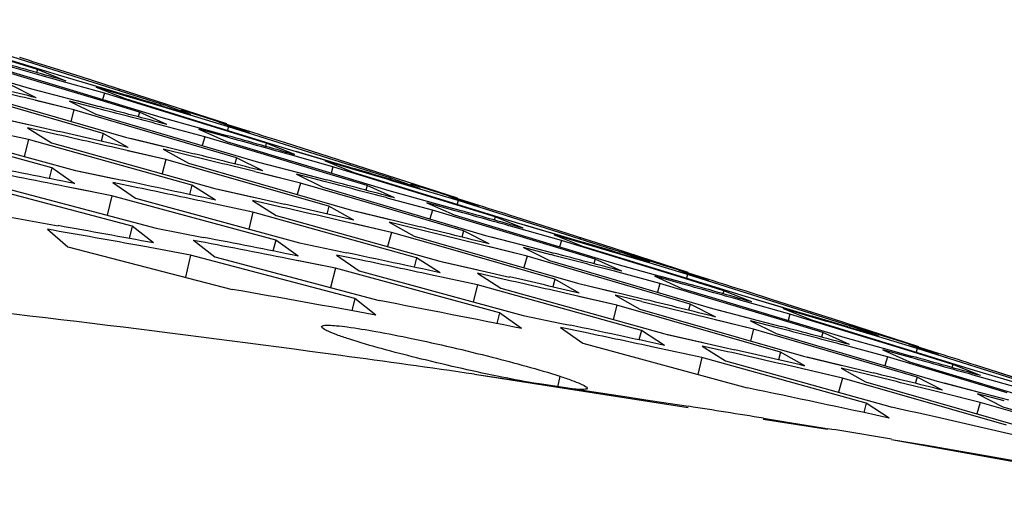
# Model space of a CAD drawing. Header units: millimetres. Extents: x 0 to 420, y 0 to 297.
# Tile 486 of 514: x 362.268 to 363.805, y 250.138 to 250.901. Entities that reach past the tile are written whole.
import ezdxf

# ---------------------------------------------------------------- set-up
doc = ezdxf.new("R2010")
doc.units = ezdxf.units.MM
doc.header["$LTSCALE"] = 23.1
doc.layers.get('0').update_dxf_attribs({"linetype": 'CONTINUOUS'})

msp = doc.modelspace()

# ---------------------------------------------------------------- linework, layer by layer
at = {"color": 3, "linetype": 'Continuous'}
for p, q in [((362.2957, 250.8235), (362.0434, 250.9013)), ((362.0866, 250.8522), (362.2866, 250.7932)), ((362.4878, 250.7701), (362.2358, 250.8496)), ((362.2905, 250.8064), (362.2018, 250.8331)), ((362.2403, 250.8422), (362.3281, 250.815)), ((362.2352, 250.8257), (362.3617, 250.7875)), ((362.3407, 250.8055), (362.2957, 250.8235)), ((362.3401, 250.8034), (362.296, 250.8158)), ((362.3638, 250.8118), (362.3221, 250.8251)), ((362.3281, 250.815), (362.3881, 250.7973)), ((362.2938, 250.7793), (362.2525, 250.8)), ((362.3936, 250.7754), (362.2905, 250.8064)), ((362.4002, 250.7863), (362.3401, 250.8033)), ((362.3423, 250.8108), (362.3969, 250.7946)), ((362.4362, 250.7886), (362.3638, 250.8118)), ((362.1792, 250.791), (362.4333, 250.7179)), ((362.2866, 250.7932), (362.3465, 250.7776)), ((362.3617, 250.7875), (362.4882, 250.7492)), ((362.434, 250.7821), (362.3876, 250.7958)), ((362.3876, 250.7958), (362.4328, 250.778)), ((362.3969, 250.7946), (362.4345, 250.7835)), ((362.5953, 250.7262), (362.4002, 250.7863)), ((362.5915, 250.7385), (362.4362, 250.7886)), ((362.3983, 250.7238), (362.2289, 250.7724)), ((362.3527, 250.7603), (362.2817, 250.778)), ((362.3527, 250.7603), (362.2928, 250.7753)), ((362.3894, 250.7628), (362.3456, 250.7742)), ((362.3456, 250.7742), (362.3871, 250.7537)), ((362.3465, 250.7776), (362.3923, 250.7656)), ((362.3571, 250.7749), (362.3923, 250.7656)), ((362.4549, 250.7569), (362.3936, 250.7754)), ((362.4328, 250.778), (362.5591, 250.7389)), ((362.4947, 250.7676), (362.4878, 250.7701)), ((362.5344, 250.7534), (362.4947, 250.7676)), ((362.4384, 250.7352), (362.3527, 250.7603)), ((362.3871, 250.7537), (362.4394, 250.7383)), ((362.4978, 250.7376), (362.4549, 250.7569)), ((362.5341, 250.7523), (362.491, 250.7652)), ((362.4932, 250.7658), (362.5344, 250.7534)), ((362.5194, 250.7607), (362.5538, 250.7499)), ((362.5194, 250.7607), (362.5352, 250.7557)), ((362.5941, 250.7341), (362.5341, 250.7523)), ((362.3183, 250.6701), (362.0631, 250.7395)), ((362.2215, 250.7513), (362.2812, 250.7378)), ((362.2272, 250.75), (362.2936, 250.735)), ((362.4394, 250.7383), (362.6409, 250.6789)), ((362.557, 250.7185), (362.4866, 250.7373)), ((362.4882, 250.7492), (362.5482, 250.7326)), ((362.5538, 250.7499), (362.5794, 250.7419)), ((362.5591, 250.7389), (362.6855, 250.6998)), ((362.6265, 250.7266), (362.5792, 250.7414)), ((362.5792, 250.7414), (362.626, 250.7249)), ((362.0998, 250.7356), (362.355, 250.6659)), ((362.2817, 250.714), (362.2091, 250.7296)), ((362.3209, 250.7232), (362.28, 250.7324)), ((362.28, 250.7324), (362.3178, 250.7092)), ((362.2936, 250.735), (362.3296, 250.7268)), ((362.4375, 250.7018), (362.3983, 250.7238)), ((362.6066, 250.6858), (362.4384, 250.7352)), ((362.5925, 250.7176), (362.5475, 250.7301)), ((362.5475, 250.7301), (362.5906, 250.711)), ((362.5482, 250.7326), (362.593, 250.72)), ((362.8465, 250.6545), (362.5941, 250.7341)), ((362.6529, 250.7084), (362.5953, 250.7262)), ((362.5367, 250.6428), (362.2817, 250.714)), ((362.3178, 250.7092), (362.5727, 250.6377)), ((362.4333, 250.7179), (362.4932, 250.7033)), ((362.4409, 250.716), (362.5048, 250.7005)), ((362.6449, 250.6921), (362.557, 250.7185)), ((362.5906, 250.711), (362.7174, 250.6728)), ((362.6975, 250.6905), (362.6529, 250.7084)), ((362.7236, 250.6959), (362.6815, 250.7093)), ((362.4962, 250.6828), (362.4242, 250.6996)), ((362.4962, 250.6828), (362.4363, 250.6967)), ((362.5343, 250.6886), (362.4921, 250.6989)), ((362.4921, 250.6989), (362.5315, 250.6771)), ((362.5048, 250.7005), (362.5405, 250.6917)), ((362.7475, 250.6612), (362.6449, 250.6921)), ((362.6855, 250.6998), (362.7455, 250.6821)), ((362.7569, 250.6713), (362.6872, 250.6911)), ((362.699, 250.6958), (362.7547, 250.6794)), ((362.7933, 250.6736), (362.7236, 250.6959)), ((362.5811, 250.6586), (362.4962, 250.6828)), ((362.5315, 250.6771), (362.7861, 250.6039)), ((362.6474, 250.6652), (362.6066, 250.6858)), ((362.6409, 250.6789), (362.7009, 250.6633)), ((362.791, 250.667), (362.7451, 250.6806)), ((362.791, 250.667), (362.7451, 250.6806)), ((362.7451, 250.6806), (362.7898, 250.6629)), ((362.7547, 250.6794), (362.7915, 250.6684)), ((362.3538, 250.6452), (362.3183, 250.6701)), ((362.355, 250.6659), (362.4146, 250.6535)), ((362.358, 250.6653), (362.428, 250.6506)), ((362.7064, 250.6461), (362.635, 250.6639)), ((362.7064, 250.6461), (362.6464, 250.6611)), ((362.7433, 250.6486), (362.7, 250.6598)), ((362.7433, 250.6486), (362.7, 250.6598)), ((362.7, 250.6598), (362.741, 250.6395)), ((362.7009, 250.6633), (362.7471, 250.6512)), ((362.7117, 250.6605), (362.7471, 250.6512)), ((362.7174, 250.6728), (362.8441, 250.6344)), ((362.8106, 250.6422), (362.7475, 250.6612)), ((362.9508, 250.6116), (362.7569, 250.6713)), ((362.7898, 250.6629), (362.9164, 250.6238)), ((362.9516, 250.6225), (362.7933, 250.6736)), ((362.4434, 250.5788), (362.1875, 250.6466)), ((362.4132, 250.6471), (362.4489, 250.6225)), ((362.4524, 250.6389), (362.4132, 250.6471)), ((362.4524, 250.6389), (362.4132, 250.6471)), ((362.7508, 250.6099), (362.5811, 250.6586)), ((362.7912, 250.6213), (362.7064, 250.6461)), ((362.8507, 250.653), (362.8465, 250.6545)), ((362.8924, 250.6368), (362.8489, 250.6498)), ((362.8491, 250.6511), (362.8927, 250.6379)), ((362.8927, 250.6379), (362.8507, 250.653)), ((362.8783, 250.645), (362.9126, 250.6343)), ((362.2252, 250.6436), (362.4811, 250.5756)), ((362.4119, 250.6264), (362.3384, 250.641)), ((362.4119, 250.6264), (362.3524, 250.6383)), ((362.5738, 250.6195), (362.5367, 250.6428)), ((362.5727, 250.6377), (362.6324, 250.6242)), ((362.5777, 250.6366), (362.6451, 250.6214)), ((362.741, 250.6395), (362.7921, 250.6244)), ((362.853, 250.623), (362.8106, 250.6422)), ((362.8441, 250.6344), (362.9041, 250.6178)), ((362.9524, 250.6187), (362.8924, 250.6368)), ((362.9126, 250.6343), (362.9383, 250.6262)), ((362.6676, 250.5569), (362.4119, 250.6264)), ((362.4489, 250.6225), (362.7046, 250.5527)), ((362.6322, 250.6005), (362.5593, 250.6163)), ((362.6717, 250.6097), (362.6312, 250.6188)), ((362.6312, 250.6188), (362.6685, 250.5957)), ((362.6451, 250.6214), (362.6812, 250.6131)), ((362.9607, 250.5715), (362.7912, 250.6213)), ((362.7921, 250.6244), (362.9952, 250.5645)), ((362.9122, 250.6039), (362.8416, 250.6228)), ((362.9479, 250.603), (362.9034, 250.6153)), ((362.9034, 250.6153), (362.9461, 250.5964)), ((362.9041, 250.6178), (362.9486, 250.6054)), ((362.9143, 250.615), (362.9486, 250.6054)), ((362.9164, 250.6238), (363.0429, 250.5846)), ((362.9851, 250.6111), (362.9382, 250.6257)), ((362.9382, 250.6257), (362.9846, 250.6094)), ((363.2052, 250.5389), (362.9524, 250.6187)), ((362.8876, 250.5293), (362.6322, 250.6005)), ((362.7896, 250.588), (362.7508, 250.6099)), ((362.7861, 250.6039), (362.846, 250.5894)), ((362.793, 250.6022), (362.8578, 250.5865)), ((363.1014, 250.5471), (362.9122, 250.6039)), ((363.0101, 250.5933), (362.9508, 250.6116)), ((362.2534, 250.5927), (362.328, 250.5795)), ((362.6685, 250.5957), (362.9238, 250.5241)), ((362.8482, 250.5691), (362.776, 250.5858)), ((362.8482, 250.5691), (362.7884, 250.583)), ((362.8866, 250.5748), (362.8449, 250.5849)), ((362.8449, 250.5849), (362.8838, 250.5633)), ((362.8578, 250.5865), (362.8937, 250.5777)), ((362.9461, 250.5964), (363.073, 250.5581)), ((363.0542, 250.5755), (363.0101, 250.5933)), ((363.0835, 250.58), (363.0409, 250.5935)), ((363.0429, 250.5846), (363.103, 250.5669)), ((362.3112, 250.574), (362.3432, 250.5464)), ((362.4769, 250.5526), (362.4434, 250.5788)), ((362.4811, 250.5756), (362.555, 250.5613)), ((362.9333, 250.5448), (362.8482, 250.5691)), ((363.0011, 250.551), (362.9607, 250.5715)), ((363.1137, 250.5563), (363.0437, 250.5762)), ((363.0558, 250.5808), (363.1124, 250.5641)), ((363.1503, 250.5586), (363.0835, 250.58)), ((362.5391, 250.5568), (362.5727, 250.5308)), ((362.7027, 250.5322), (362.6676, 250.5569)), ((362.7046, 250.5527), (362.7642, 250.5402)), ((362.8838, 250.5633), (363.1389, 250.49)), ((362.9952, 250.5645), (363.0552, 250.549)), ((363.004, 250.5623), (363.0663, 250.5461)), ((363.073, 250.5581), (363.2, 250.5197)), ((363.1481, 250.552), (363.1025, 250.5654)), ((363.1025, 250.5654), (363.1468, 250.5478)), ((363.1124, 250.5641), (363.1485, 250.5533)), ((363.3063, 250.497), (363.1137, 250.5563)), ((363.1783, 250.5495), (363.1503, 250.5586)), ((362.3432, 250.5464), (362.5998, 250.4801)), ((362.5347, 250.5338), (362.4603, 250.5474)), ((362.7642, 250.5402), (362.7779, 250.5373)), ((363.1033, 250.4961), (362.9333, 250.5448)), ((363.06, 250.532), (362.9884, 250.5498)), ((363.06, 250.532), (363, 250.5469)), ((363.0972, 250.5343), (363.0543, 250.5455)), ((363.0972, 250.5343), (363.0543, 250.5455)), ((363.0543, 250.5455), (363.0949, 250.5253)), ((363.0663, 250.5461), (363.1018, 250.5367)), ((363.0663, 250.5461), (363.0981, 250.5377)), ((363.1662, 250.5275), (363.1014, 250.5471)), ((363.1468, 250.5478), (363.2736, 250.5087)), ((363.3117, 250.5065), (363.1783, 250.5495)), ((363.2066, 250.5384), (363.2052, 250.5389)), ((363.2062, 250.5392), (363.2373, 250.5293)), ((363.251, 250.5225), (363.2066, 250.5384)), ((362.7911, 250.466), (362.5347, 250.5338)), ((362.5727, 250.5308), (362.8291, 250.4627)), ((362.7608, 250.5133), (362.687, 250.528)), ((362.7608, 250.5133), (362.7013, 250.5252)), ((362.7628, 250.5338), (362.7981, 250.5093)), ((362.8015, 250.5258), (362.7628, 250.5338)), ((362.8015, 250.5258), (362.7628, 250.5338)), ((362.9243, 250.506), (362.8876, 250.5293)), ((362.9238, 250.5241), (362.9836, 250.5106)), ((362.9281, 250.5232), (362.9965, 250.5077)), ((363.1449, 250.5071), (363.06, 250.532)), ((363.0949, 250.5253), (363.1449, 250.5106)), ((363.2082, 250.5085), (363.1662, 250.5275)), ((363.2507, 250.5214), (363.2046, 250.5352)), ((363.205, 250.5364), (363.251, 250.5225)), ((363.2373, 250.5293), (363.2717, 250.5186)), ((363.3107, 250.5032), (363.2507, 250.5214)), ((363.0169, 250.4437), (362.7608, 250.5133)), ((362.7981, 250.5093), (363.0541, 250.4395)), ((362.9965, 250.5077), (363.0328, 250.4994)), ((363.1449, 250.5106), (363.3496, 250.4502)), ((363.3148, 250.4572), (363.1449, 250.5071)), ((363.2674, 250.4894), (363.1965, 250.5083)), ((363.2, 250.5197), (363.26, 250.503)), ((363.2717, 250.5186), (363.2973, 250.5106)), ((363.2736, 250.5087), (363.4004, 250.4694)), ((363.3437, 250.4955), (363.2972, 250.5101)), ((363.2972, 250.5101), (363.3431, 250.4939)), ((362.9827, 250.4871), (362.9095, 250.5029)), ((363.0224, 250.4962), (362.9824, 250.5052)), ((363.0224, 250.4962), (362.9824, 250.5052)), ((362.9824, 250.5052), (363.0192, 250.4822)), ((363.1416, 250.4742), (363.1033, 250.4961)), ((363.3034, 250.4884), (363.2593, 250.5006)), ((363.2593, 250.5006), (363.3016, 250.4817)), ((363.26, 250.503), (363.3056, 250.4903)), ((363.2704, 250.5001), (363.3056, 250.4903)), ((363.3673, 250.4781), (363.3063, 250.497)), ((363.564, 250.4233), (363.3107, 250.5032)), ((363.2385, 250.4158), (362.9827, 250.4871)), ((363.0192, 250.4822), (363.275, 250.4106)), ((363.1389, 250.49), (363.1987, 250.4754)), ((363.1451, 250.4885), (363.2109, 250.4725)), ((363.3536, 250.4635), (363.2674, 250.4894)), ((363.3016, 250.4817), (363.3543, 250.4659)), ((363.411, 250.4605), (363.3673, 250.4781)), ((363.4433, 250.464), (363.4003, 250.4777)), ((362.8241, 250.4398), (362.7911, 250.466)), ((363.2003, 250.4553), (363.1278, 250.4721)), ((363.2003, 250.4553), (363.1405, 250.4692)), ((363.239, 250.461), (363.1977, 250.471)), ((363.1977, 250.471), (363.2362, 250.4494)), ((363.2109, 250.4725), (363.2469, 250.4636)), ((363.4553, 250.4329), (363.3536, 250.4635)), ((363.3543, 250.4659), (363.5559, 250.4049)), ((363.4704, 250.4413), (363.4002, 250.4612)), ((363.4004, 250.4694), (363.4604, 250.4517)), ((363.4125, 250.4658), (363.4701, 250.4488)), ((363.5073, 250.4435), (363.4433, 250.464)), ((363.2855, 250.431), (363.2003, 250.4553)), ((363.2362, 250.4494), (363.4916, 250.376)), ((363.3547, 250.4368), (363.3148, 250.4572)), ((363.3496, 250.4502), (363.4095, 250.4346)), ((363.3576, 250.4481), (363.4209, 250.4316)), ((363.5051, 250.4369), (363.46, 250.4502)), ((363.46, 250.4502), (363.5038, 250.4327)), ((363.4701, 250.4488), (363.505, 250.4384)), ((363.0515, 250.4191), (363.0169, 250.4437)), ((363.0541, 250.4395), (363.1138, 250.427)), ((363.4558, 250.3822), (363.2855, 250.431)), ((363.4136, 250.4178), (363.3417, 250.4357)), ((363.4136, 250.4178), (363.3537, 250.4328)), ((363.4511, 250.4201), (363.4086, 250.4311)), ((363.4511, 250.4201), (363.4086, 250.4311)), ((363.4086, 250.4311), (363.4488, 250.411)), ((363.4209, 250.4316), (363.4566, 250.4223)), ((363.5218, 250.4129), (363.4553, 250.4329)), ((363.6617, 250.3824), (363.4704, 250.4413)), ((363.5038, 250.4327), (363.6622, 250.3838)), ((363.5382, 250.4335), (363.5073, 250.4435)), ((363.6718, 250.3905), (363.5382, 250.4335)), ((363.1124, 250.4206), (363.1472, 250.3962)), ((363.1507, 250.4126), (363.1124, 250.4206)), ((363.1507, 250.4126), (363.1124, 250.4206)), ((363.1138, 250.427), (363.1278, 250.4241)), ((363.2747, 250.3926), (363.2385, 250.4158)), ((363.4987, 250.3929), (363.4136, 250.4178)), ((363.609, 250.4059), (363.5605, 250.4204)), ((363.5609, 250.4216), (363.6093, 250.407)), ((363.5621, 250.4245), (363.5963, 250.4137)), ((363.6093, 250.407), (363.564, 250.4233)), ((363.5963, 250.4137), (363.6308, 250.4029)), ((363.275, 250.4106), (363.3348, 250.3971)), ((363.2786, 250.4098), (363.348, 250.3941)), ((363.4488, 250.411), (363.4977, 250.3967)), ((363.5634, 250.3939), (363.5218, 250.4129)), ((363.5559, 250.4049), (363.6159, 250.3883)), ((363.669, 250.3878), (363.609, 250.4059)), ((363.6308, 250.4029), (363.6563, 250.3949)), ((363.1472, 250.3962), (363.4037, 250.3262)), ((363.3331, 250.3737), (363.2597, 250.3895)), ((363.3731, 250.3827), (363.3336, 250.3916)), ((363.3731, 250.3827), (363.3336, 250.3916)), ((363.3336, 250.3916), (363.37, 250.3687)), ((363.348, 250.3941), (363.3845, 250.3857)), ((363.4977, 250.3967), (363.7039, 250.3359)), ((363.6688, 250.3429), (363.4987, 250.3929)), ((363.6226, 250.3748), (363.5514, 250.3938)), ((363.6589, 250.3737), (363.6152, 250.3858)), ((363.6152, 250.3858), (363.657, 250.3671)), ((363.6159, 250.3883), (363.6619, 250.3754)), ((363.6266, 250.3853), (363.6619, 250.3754)), ((363.7022, 250.38), (363.6561, 250.3944)), ((363.7022, 250.38), (363.6561, 250.3944)), ((363.6561, 250.3944), (363.7017, 250.3783)), ((363.6622, 250.3838), (363.7578, 250.3542)), ((363.9227, 250.3077), (363.669, 250.3878)), ((363.5894, 250.3023), (363.3331, 250.3737)), ((363.37, 250.3687), (363.6262, 250.297)), ((363.4937, 250.3605), (363.4558, 250.3822)), ((363.4916, 250.376), (363.5515, 250.3615)), ((363.4971, 250.3747), (363.564, 250.3584)), ((363.7079, 250.3492), (363.6226, 250.3748)), ((363.7245, 250.363), (363.6617, 250.3824)), ((363.5524, 250.3415), (363.4795, 250.3584)), ((363.5524, 250.3415), (363.4925, 250.3554)), ((363.5913, 250.3471), (363.5504, 250.357)), ((363.5913, 250.3471), (363.5504, 250.357)), ((363.5504, 250.357), (363.5885, 250.3356)), ((363.564, 250.3584), (363.6001, 250.3496)), ((363.657, 250.3671), (363.7086, 250.3516)), ((363.7677, 250.3455), (363.7245, 250.363)), ((363.7578, 250.3542), (363.8178, 250.3365)), ((363.8287, 250.3399), (363.7602, 250.3617)), ((363.6377, 250.3172), (363.5524, 250.3415)), ((363.7083, 250.3227), (363.6688, 250.3429)), ((363.8093, 250.3187), (363.7079, 250.3492)), ((363.7086, 250.3516), (363.9118, 250.2902)), ((363.8272, 250.3263), (363.7566, 250.3463)), ((363.8199, 250.3427), (363.7942, 250.3509)), ((363.5885, 250.3356), (363.8444, 250.2621)), ((363.7673, 250.3037), (363.6951, 250.3217)), ((363.7039, 250.3359), (363.7639, 250.3203)), ((363.7112, 250.334), (363.7756, 250.3172)), ((363.8083, 250.2683), (363.6377, 250.3172)), ((363.7673, 250.3037), (363.7073, 250.3186)), ((363.805, 250.3059), (363.763, 250.3168)), ((363.805, 250.3059), (363.763, 250.3168)), ((363.763, 250.3168), (363.8027, 250.2968)), ((363.7756, 250.3172), (363.8114, 250.3078)), ((363.6252, 250.2792), (363.5894, 250.3023)), ((363.6262, 250.297), (363.6291, 250.2963)), ((363.8525, 250.2787), (363.7673, 250.3037)), ((363.8027, 250.2968), (363.8505, 250.2828))]:
    msp.add_line(p, q, dxfattribs=at)
at = {"color": 7, "linetype": 'Continuous'}
for p, q in [((362.2957, 250.8235), (362.2943, 250.8187)), ((362.4002, 250.7863), (362.3973, 250.7767)), ((362.4238, 250.7926), (362.4233, 250.7911)), ((362.4878, 250.7701), (362.487, 250.7677)), ((362.3527, 250.7603), (362.3478, 250.7425)), ((362.4549, 250.7569), (362.4528, 250.7496)), ((362.3983, 250.7238), (362.3951, 250.7117)), ((362.5941, 250.7341), (362.5924, 250.7286)), ((362.2817, 250.714), (362.275, 250.6878)), ((362.557, 250.7185), (362.5531, 250.7048)), ((362.6529, 250.7084), (362.6515, 250.7035)), ((362.4962, 250.6828), (362.4903, 250.6609)), ((362.6066, 250.6858), (362.6039, 250.676)), ((362.7836, 250.6767), (362.7832, 250.6752)), ((362.3183, 250.6701), (362.3141, 250.6532)), ((362.7569, 250.6713), (362.7541, 250.6617)), ((362.7064, 250.6461), (362.7014, 250.6283)), ((362.8465, 250.6545), (362.8458, 250.6521)), ((362.5367, 250.6428), (362.5329, 250.6283)), ((362.8106, 250.6422), (362.8084, 250.6349)), ((362.4119, 250.6264), (362.4045, 250.596)), ((362.9524, 250.6187), (362.9507, 250.6132)), ((362.6322, 250.6005), (362.6255, 250.5743)), ((362.7508, 250.6099), (362.7475, 250.5978)), ((362.9122, 250.6039), (362.9082, 250.5902)), ((363.0101, 250.5933), (363.0086, 250.5884)), ((362.4434, 250.5788), (362.4388, 250.5596)), ((362.8482, 250.5691), (362.8424, 250.547)), ((362.9607, 250.5715), (362.958, 250.5618)), ((362.6676, 250.5569), (362.6634, 250.54)), ((363.1137, 250.5563), (363.1108, 250.5467)), ((363.1435, 250.5608), (363.143, 250.5593)), ((363.2052, 250.5389), (363.2045, 250.5365)), ((362.5347, 250.5338), (362.5266, 250.4991)), ((362.8876, 250.5293), (362.8838, 250.5148)), ((363.06, 250.532), (363.055, 250.5141)), ((363.1662, 250.5275), (363.1641, 250.5203)), ((362.7608, 250.5133), (362.7533, 250.4828)), ((363.1033, 250.4961), (363.1, 250.4839)), ((363.3107, 250.5032), (363.309, 250.4977)), ((362.9827, 250.4871), (362.9759, 250.4609)), ((363.2674, 250.4894), (363.2634, 250.4756)), ((363.3673, 250.4781), (363.3658, 250.4733)), ((362.7911, 250.466), (362.7865, 250.4467)), ((363.2003, 250.4553), (363.1944, 250.4332)), ((363.3148, 250.4572), (363.312, 250.4475)), ((363.5033, 250.4448), (363.5028, 250.4433)), ((363.0169, 250.4437), (363.0127, 250.4268)), ((363.4704, 250.4413), (363.4675, 250.4317)), ((363.2385, 250.4158), (363.2347, 250.4013)), ((363.4136, 250.4178), (363.4086, 250.3999)), ((363.564, 250.4233), (363.5632, 250.4209)), ((363.5218, 250.4129), (363.5197, 250.4056)), ((363.669, 250.3878), (363.6673, 250.3822)), ((363.3331, 250.3737), (363.3264, 250.3474)), ((363.4558, 250.3822), (363.4525, 250.37)), ((363.6226, 250.3748), (363.6186, 250.361)), ((363.7245, 250.363), (363.723, 250.3582)), ((362.9779, 250.3477), (363.0306, 250.34)), ((362.9779, 250.3477), (363.3113, 250.2957)), ((363.0306, 250.34), (363.0896, 250.3314)), ((363.1114, 250.3444), (363.1074, 250.3275)), ((363.5524, 250.3415), (363.5464, 250.3194)), ((363.6688, 250.3429), (363.6661, 250.3332)), ((363.0896, 250.3314), (363.1536, 250.3218)), ((363.1536, 250.3218), (363.2128, 250.3128)), ((363.2128, 250.3128), (363.2521, 250.3068)), ((363.2521, 250.3068), (363.312, 250.2975)), ((363.5894, 250.3023), (363.5857, 250.2877)), ((363.7673, 250.3037), (363.7623, 250.2857)), ((363.4285, 250.2774), (363.5292, 250.2617)), ((363.4291, 250.2789), (363.4695, 250.2723)), ((363.4695, 250.2723), (363.5248, 250.2633)), ((363.5248, 250.2633), (363.5295, 250.2625)), ((363.6289, 250.2458), (364.2242, 250.1382)), ((363.629, 250.2459), (363.6836, 250.2366)), ((363.6836, 250.2366), (363.7582, 250.2238)), ((363.7582, 250.2238), (363.7964, 250.2171)), ((363.7964, 250.2171), (363.8508, 250.2075))]:
    msp.add_line(p, q, dxfattribs=at)
at = {"color": 3, "linetype": 'Continuous'}
for centre, radius, start, end in [((355.8237, 227.7609), 23.9461, 74.31864, 74.46524), ((355.7814, 227.841), 23.8829, 74.05917, 74.31603), ((355.2817, 228.5758), 23.3366, 72.44077, 72.58012), ((356.3715, 226.916), 24.583, 76.08888, 76.32815), ((356.3264, 226.9908), 24.5256, 75.91793, 76.17429), ((355.672, 228.1359), 23.6356, 73.22582, 73.37459), ((355.7173, 228.0687), 23.6857, 73.38243, 73.52618), ((356.2631, 227.2427), 24.3049, 75.16338, 75.4003), ((356.2181, 227.3153), 24.2495, 74.99138, 75.24932), ((356.8105, 226.3671), 24.9716, 77.0086, 77.25167), ((356.7653, 226.4444), 24.9118, 76.83872, 77.09347), ((355.6117, 228.3672), 23.434, 72.44077, 72.58172), ((356.1559, 227.5602), 24.0353, 74.23222, 74.4668), ((356.111, 227.6307), 23.9819, 74.05918, 74.31868), ((356.6556, 226.779), 24.6262, 75.91793, 76.17429), ((356.7006, 226.704), 24.684, 76.08888, 76.32961), ((357.3622, 225.439), 25.6886, 78.83039, 79.16511), ((357.3166, 225.5215), 25.6237, 78.66271, 78.99785), ((356.0471, 227.8592), 23.784, 73.38243, 73.52774), ((356.0016, 227.9259), 23.7344, 73.23143, 73.37678), ((357.2031, 225.8757), 25.3199, 77.75371, 78.09107), ((356.5924, 227.0316), 24.4049, 75.16338, 75.40179), ((356.5474, 227.1045), 24.3492, 74.99138, 75.24932), ((357.2509, 225.8071), 25.3707, 77.92245, 78.16927), ((357.1393, 226.1541), 25.0735, 77.0086, 77.25309), ((357.0942, 226.2317), 25.0133, 76.83872, 77.09347), ((356.4854, 227.3499), 24.1344, 74.23222, 74.46832), ((356.4405, 227.4206), 24.0809, 74.05918, 74.32035), ((355.9417, 228.1585), 23.5314, 72.44077, 72.58331), ((357.8067, 224.8581), 26.1074, 79.73225, 80.06472), ((357.7607, 224.9426), 26.0407, 79.56569, 79.89859), ((357.0297, 226.4919), 24.7849, 76.08888, 76.33106), ((356.9847, 226.5673), 24.7268, 75.91793, 76.17429), ((357.6906, 225.2241), 25.7924, 78.83039, 79.16511), ((357.6451, 225.3068), 25.7274, 78.66271, 78.99785), ((356.3767, 227.6492), 23.8828, 73.38773, 73.52929), ((356.3312, 227.7159), 23.8332, 73.237, 73.37894), ((357.5318, 225.662), 25.4225, 77.75371, 78.09107), ((356.8768, 226.8937), 24.4488, 74.99138, 75.24932), ((357.5795, 225.5931), 25.4736, 77.92245, 78.17065), ((356.9217, 226.8204), 24.5049, 75.16338, 75.40327), ((357.4682, 225.9411), 25.1754, 77.0086, 77.25451), ((357.4231, 226.0191), 25.1149, 76.83872, 77.09347), ((356.2717, 227.9498), 23.6288, 72.44077, 72.58488), ((358.0846, 224.7025), 26.1701, 79.56582, 80.06485), ((356.815, 227.1396), 24.2335, 74.23222, 74.46982), ((356.7702, 227.2108), 24.1795, 74.05918, 74.31868), ((357.9689, 225.0686), 25.855, 78.66284, 79.16524), ((357.3588, 226.2798), 24.8858, 76.08888, 76.3325), ((357.3139, 226.3556), 24.8274, 75.91793, 76.17429), ((356.6608, 227.5058), 23.9322, 73.24252, 73.38243), ((356.7063, 227.4392), 23.9816, 73.39262, 73.53082), ((357.8605, 225.4484), 25.5251, 77.75371, 78.09107), ((357.251, 226.6092), 24.6049, 75.16339, 75.40473), ((357.2062, 226.6828), 24.5485, 74.99138, 75.24932), ((357.9081, 225.3791), 25.5765, 77.92245, 78.17202), ((357.7521, 225.8064), 25.2164, 76.83872, 77.09347), ((357.797, 225.7281), 25.2774, 77.0086, 77.25591), ((357.1445, 226.9293), 24.3326, 74.23222, 74.47132), ((357.0998, 227.0008), 24.2783, 74.05918, 74.31868), ((356.6018, 227.7413), 23.7261, 72.43956, 72.58644), ((357.6878, 226.0677), 24.9868, 76.08888, 76.33393), ((357.6431, 226.1439), 24.928, 75.91793, 76.17429), ((358.1843, 225.2118), 25.6511, 77.75384, 78.25957), ((358.0736, 225.5615), 25.351, 76.83889, 77.34129)]:
    msp.add_arc(centre, radius, start, end, dxfattribs=at)
at = {"color": 7, "linetype": 'Continuous'}
for centre, radius, start, end in [((359.0383, 222.9239), 27.7053, 82.2602, 83.88034), ((359.0897, 223.3159), 27.3099, 81.8148, 82.25634), ((359.1396, 223.6503), 26.9719, 80.84923, 81.10106), ((359.1622, 223.7886), 26.8318, 80.4171, 80.63242)]:
    msp.add_arc(centre, radius, start, end, dxfattribs=at)
at = {"color": 3, "linetype": 'Continuous'}
for points, knots in [([(362.7816, 250.4028), (362.7754, 250.4048), (362.7648, 250.4084), (362.7508, 250.4139), (362.7435, 250.4174), (362.7391, 250.4207), (362.7393, 250.4219)], [0, 0, 0, 0, 0.418414, 0.726742, 0.919009, 1, 1, 1, 1]), ([(362.7393, 250.4219), (362.7396, 250.4231), (362.7443, 250.4242), (362.7515, 250.4242), (362.7643, 250.4234), (362.7887, 250.4204), (362.8279, 250.414), (362.8821, 250.4033), (362.9427, 250.3899), (363.0201, 250.3709), (363.0765, 250.3557), (363.1114, 250.3444)], [0, 0, 0, 0, 0.009024, 0.029705, 0.062457, 0.106559, 0.224694, 0.373587, 0.540994, 0.712145, 1, 1, 1, 1]), ([(363.1538, 250.3256), (363.1535, 250.3245), (363.1487, 250.3237), (363.1417, 250.3237), (363.1289, 250.3247), (363.1046, 250.3278), (363.0654, 250.3343), (363.0112, 250.3448), (362.9506, 250.358), (362.873, 250.3765), (362.8165, 250.3915), (362.7816, 250.4028)], [0, 0, 0, 0, 0.008776, 0.029392, 0.062125, 0.106212, 0.22427, 0.373093, 0.540607, 0.712028, 1, 1, 1, 1]), ([(363.1114, 250.3444), (363.1176, 250.3424), (363.1282, 250.3388), (363.1422, 250.3334), (363.1494, 250.3299), (363.1541, 250.3268), (363.1538, 250.3256)], [0, 0, 0, 0, 0.419441, 0.728667, 0.921007, 1, 1, 1, 1])]:
    msp.add_open_spline(points, degree=3, knots=knots, dxfattribs=at)

doc.saveas('drawing.dxf')
